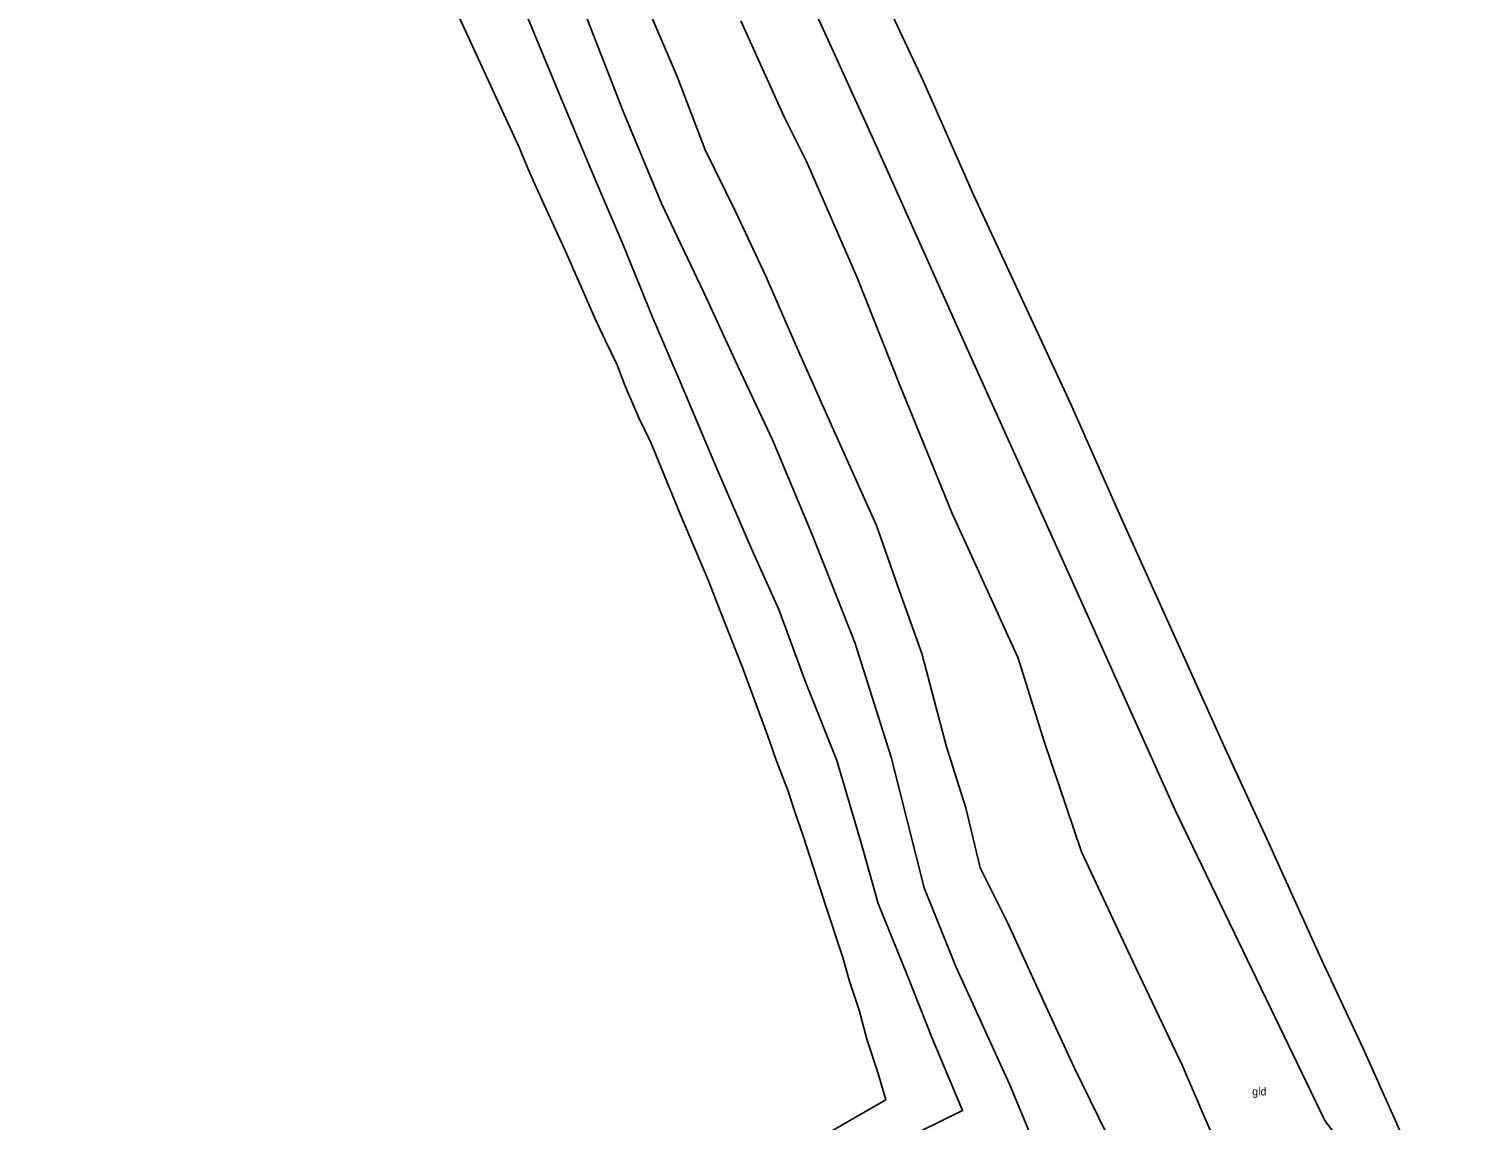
# Model space of a CAD drawing. Extents: x 154825 to 158680, y 370717 to 378075.
# Drawn here: x 156432.1 to 156612.4, y 376037.2 to 376173.5 of the extents above; entities that cross this region are included whole.
import ezdxf

# ---------------------------------------------------------------- set-up
doc = ezdxf.new("R2010")
doc.units = 0
for name, color, linetype in [('grasland_productiegrasl(vs)', 7, 'Continuous'), ('hoogteverschillijn', 7, 'Continuous'), ('maaiveldlijn algemeen - bomenrij', 7, 'Continuous'), ('vlak_Bos', 7, 'Continuous'), ('vlak_Grasland', 7, 'Continuous')]:
    doc.layers.add(name, color=color, linetype=linetype)

msp = doc.modelspace()

# ---------------------------------------------------------------- linework, layer by layer
at = {"layer": 'hoogteverschillijn'}
for points in [[(156500.59, 376177.86), (156506.34, 376163.08), (156511.12, 376151.67), (156516.4, 376140.53), (156520.34, 376131.98), (156524.99, 376122.14), (156529.9, 376110.41), (156535.27, 376096.83), (156539.79, 376082.52), (156543.92, 376066.2), (156547.88, 376056.35), (156554.59, 376041.68), (156557.33, 376035.04)], [(156572.81, 376020.7), (156569.38, 376028.63), (156566.66, 376035.61), (156562.66, 376043.74), (156558.89, 376051.97), (156554.33, 376061.88), (156550.91, 376068.69), (156549.14, 376076.18), (156546.72, 376083.8), (156543.62, 376095.48), (156540.86, 376103.26), (156537.96, 376111.44), (156532.62, 376123.33), (156528.05, 376133.6), (156524.15, 376142.59), (156520.35, 376150.68), (156516.56, 376158.36), (156513.06, 376167.53), (156508.88, 376177.28)], [(156543.38, 376035.78), (156548.72, 376038.38), (156544.91, 376047.42), (156541.75, 376055.42), (156538.17, 376064.24), (156536.02, 376071.94), (156533, 376082.09), (156529.14, 376091.78), (156525.77, 376100.96), (156522.39, 376108.47), (156518.1, 376118.37), (156513.7, 376128.8), (156509.99, 376137.45), (156506.18, 376146.79), (156502.8, 376154.68), (156498.55, 376164.79), (156494.25, 376175.25)], [(156485.78, 376175.03), (156491.64, 376162.3), (156493.23, 376158.86), (156494.71, 376155.35), (156496.24, 376151.95), (156499.06, 376145.81), (156502.8, 376137.28), (156504.08, 376134.58), (156505.55, 376131.52), (156506.49, 376129.07), (156508.28, 376124.9), (156509.79, 376121.8), (156513.5, 376112.78), (156516.96, 376104.53), (156519, 376099.3), (156521.24, 376093.7), (156524.36, 376085.28), (156525.42, 376082.12), (156526.93, 376078.27), (156527.72, 376075.8), (156528.83, 376072.58), (156531.63, 376063.92), (156533.78, 376057.48), (156534.59, 376054.53), (156535.82, 376050.9), (156536.77, 376047.28), (156538.16, 376043), (156539.14, 376039.72), (156531.59, 376035.39)], [(156521.01, 376174.48), (156526.43, 376162.47), (156529.26, 376156.81), (156535.53, 376142.49), (156540.79, 376129.18), (156547.42, 376112.95), (156551.02, 376105.12), (156555.68, 376094.87), (156558.92, 376084.45), (156563.58, 376070.67), (156570.02, 376056.98), (156576.17, 376044.06), (156581.09, 376032.64), (156586.08, 376024.16)]]:
    msp.add_lwpolyline(points, dxfattribs=at)
at = {"layer": 'maaiveldlijn algemeen - bomenrij'}
for points in [[(156604.85, 376033.15), (156604.03, 376034.4), (156598.81, 376046.03), (156593.52, 376057.34), (156586.98, 376071.77), (156581.55, 376083.58), (156576.24, 376095.35), (156568.66, 376112.12), (156562.27, 376126.6), (156550.14, 376152.66), (156543.83, 376166.91), (156537.32, 376180.85), (156530.37, 376196.59), (156518.98, 376222.43), (156509.87, 376242.4), (156507.27, 376248.14), (156501.91, 376260.01), (156498.71, 376267.58)], [(156503.91, 376232.79), (156504.98, 376231.61), (156514.5, 376210.59), (156527.1, 376182.74), (156537.65, 376159.52), (156549.71, 376132.58), (156562.03, 376105.32), (156575.26, 376075.98), (156593.98, 376037.13), (156600.26, 376028.74), (156604.54, 376018.73), (156597.43, 376015.23), (156571.68, 376013.78), (156547.77, 376012.12), (156517.45, 376010.13), (156493.51, 376008.61), (156474.64, 376007.3), (156461.67, 376006.58), (156443.92, 376005.62), (156432.05, 376004.41)]]:
    msp.add_lwpolyline(points, dxfattribs=at)
at = {"layer": 'vlak_Bos'}
msp.add_lwpolyline([(156537.32, 376180.85), (156543.83, 376166.91), (156550.14, 376152.66), (156562.27, 376126.6), (156568.66, 376112.12), (156576.24, 376095.35), (156581.55, 376083.58), (156586.98, 376071.77), (156593.52, 376057.34), (156598.81, 376046.03), (156604.03, 376034.4), (156604.85, 376033.15), (156612.4, 376018.17), (156604.54, 376018.73), (156600.26, 376028.74), (156593.98, 376037.13), (156575.26, 376075.98), (156562.03, 376105.32), (156549.71, 376132.58), (156537.65, 376159.52), (156527.1, 376182.74)], dxfattribs=at)
at = {"layer": 'vlak_Grasland'}
for points in [[(156527.1, 376182.74), (156537.65, 376159.52), (156549.71, 376132.58), (156562.03, 376105.32), (156575.26, 376075.98), (156593.98, 376037.13)], [(156531.59, 376035.39), (156539.14, 376039.72), (156538.16, 376043), (156536.77, 376047.28), (156535.82, 376050.9), (156534.59, 376054.53), (156533.78, 376057.48), (156531.63, 376063.92), (156528.83, 376072.58), (156527.72, 376075.8), (156526.93, 376078.27), (156525.42, 376082.12), (156524.36, 376085.28), (156521.24, 376093.7), (156519, 376099.3), (156516.96, 376104.53), (156513.5, 376112.78), (156509.79, 376121.8), (156508.28, 376124.9), (156506.49, 376129.07), (156505.55, 376131.52), (156504.08, 376134.58), (156502.8, 376137.28), (156499.06, 376145.81), (156496.24, 376151.95), (156494.71, 376155.35), (156493.23, 376158.86), (156491.64, 376162.3), (156485.78, 376175.03)]]:
    msp.add_lwpolyline(points, dxfattribs=at)

# ---------------------------------------------------------------- texts
at = {"layer": 'grasland_productiegrasl(vs)'}
msp.add_text('gld', height=1, dxfattribs=at).set_placement((156584.92, 376040.26))

doc.saveas('drawing.dxf')
